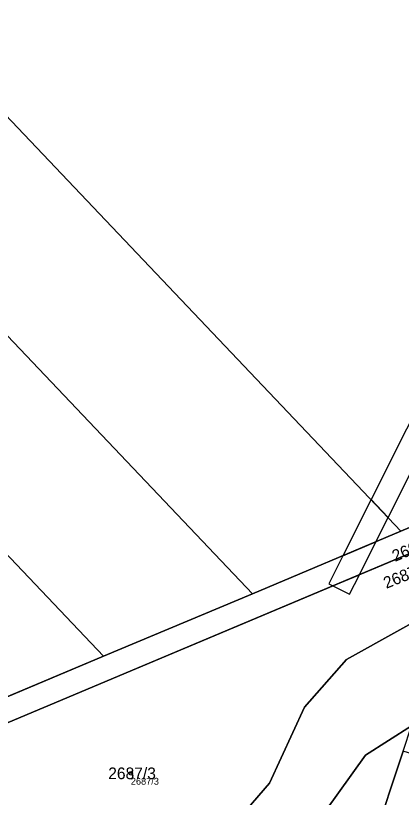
# Model space of a CAD drawing. Extents: x -761891 to -756141, y -1178507 to -1171885.
# Drawn here: x -757416.5 to -757360.2, y -1174953.6 to -1174839.6 of the extents above; entities that cross this region are included whole.
import ezdxf

# ---------------------------------------------------------------- set-up
doc = ezdxf.new("R2010")
doc.units = 0
for name, color, linetype in [('Definiční body', 7, 'Continuous'), ('Hranice parcel', 7, 'Continuous'), ('Parcelní čísla', 7, 'Continuous'), ('Polygon parcely', 7, 'Continuous'), ('Věcná břemena k části', 7, 'Continuous')]:
    doc.layers.add(name, color=color, linetype=linetype)

msp = doc.modelspace()

# ---------------------------------------------------------------- linework, layer by layer
at = {"layer": 'Definiční body'}
msp.add_circle((-757399.69, -1174950.08), 0.25, dxfattribs=at)
at = {"layer": 'Hranice parcel'}
for p, q in [((-757360.3, -1174914.77), (-757381.96, -1174923.88)), ((-757353.04, -1174915.51), (-757442.56, -1174953.17)), ((-757381.96, -1174923.88), (-757403.67, -1174933.01)), ((-757403.67, -1174933.01), (-757434.95, -1174946.17))]:
    msp.add_line(p, q, dxfattribs=at)
for points in [[(-757528.71, -1174737.37), (-757444.6, -1174825.97), (-757360.3, -1174914.77)], [(-757550.49, -1174746.36), (-757466.32, -1174835.02), (-757381.96, -1174923.88)], [(-757572.31, -1174755.37), (-757487.99, -1174844.19), (-757403.67, -1174933.01)], [(-757360.3, -1174914.77), (-757357.21, -1174913.47), (-757353.38, -1174910.54)], [(-757352.71, -1174924.82), (-757368.24, -1174933.49), (-757374.39, -1174940.41), (-757379.49, -1174951.52), (-757388.48, -1174961.92)], [(-757384.31, -1174968.41), (-757377.29, -1174963.9), (-757365.5, -1174947.42), (-757358.75, -1174943.15)], [(-757359.98, -1174946.85), (-757368.81, -1174973.48), (-757370.01, -1174977.75)]]:
    msp.add_lwpolyline(points, dxfattribs=at)
at = {"layer": 'Polygon parcely'}
for points in [[(-757354, -1174901.33), (-757347, -1174879.5), (-757342.83, -1174860.32), (-757342.83, -1174853.73), (-757345.8, -1174844.74), (-757347.56, -1174836.99), (-757347.66, -1174822.74), (-757344.96, -1174816.05), (-757451.29, -1174705.42), (-757528.71, -1174737.37), (-757444.6, -1174825.97), (-757360.3, -1174914.77), (-757357.21, -1174913.47), (-757353.38, -1174910.54)], [(-757466.32, -1174835.02), (-757381.96, -1174923.88), (-757360.3, -1174914.77), (-757444.6, -1174825.97), (-757528.71, -1174737.37), (-757550.49, -1174746.36)], [(-757487.99, -1174844.19), (-757403.67, -1174933.01), (-757381.96, -1174923.88), (-757466.32, -1174835.02), (-757550.49, -1174746.36), (-757572.31, -1174755.37)], [(-757519.36, -1174857.26), (-757434.95, -1174946.17), (-757403.67, -1174933.01), (-757487.99, -1174844.19), (-757572.31, -1174755.37), (-757603.77, -1174768.35)], [(-757353.04, -1174915.51), (-757353.38, -1174910.54), (-757357.21, -1174913.47), (-757360.3, -1174914.77), (-757381.96, -1174923.88), (-757403.67, -1174933.01), (-757434.95, -1174946.17), (-757444.94, -1174950.38), (-757454.37, -1174957.88), (-757471.3, -1174971.36), (-757508.29, -1175000.81), (-757518.5, -1175008.93), (-757521.82, -1175012.38), (-757489.05, -1175046.15), (-757488.29, -1175049.9), (-757482, -1175042.87), (-757498.43, -1175029.75), (-757514.02, -1175013.58), (-757514.02, -1175009.84), (-757442.56, -1174953.17)], [(-757350.44, -1174917.24), (-757353.04, -1174915.51), (-757442.56, -1174953.17), (-757416.89, -1174979.63), (-757401.97, -1174969.54), (-757388.48, -1174961.92), (-757379.49, -1174951.52), (-757374.39, -1174940.41), (-757368.24, -1174933.49), (-757352.71, -1174924.82), (-757351.64, -1174921.26)], [(-757337.85, -1174939.68), (-757325.54, -1174947.76), (-757321.83, -1174950.52), (-757317.28, -1174946.89), (-757314.49, -1174942.63), (-757314.74, -1174938.68), (-757317.93, -1174935.87), (-757329.86, -1174928.82), (-757342.28, -1174922.71), (-757352.71, -1174924.82), (-757368.24, -1174933.49), (-757374.39, -1174940.41), (-757379.49, -1174951.52), (-757388.48, -1174961.92), (-757384.31, -1174968.41), (-757377.29, -1174963.9), (-757365.5, -1174947.42), (-757358.75, -1174943.15), (-757355.03, -1174940.81), (-757342.69, -1174938.45)], [(-757359.98, -1174946.85), (-757358.75, -1174943.15), (-757365.5, -1174947.42), (-757377.29, -1174963.9), (-757384.31, -1174968.41), (-757397.52, -1174975.11), (-757411.66, -1174985.03), (-757386.98, -1175010.46), (-757384.87, -1175004.75), (-757375, -1174995.47), (-757372.02, -1174984.88), (-757370.01, -1174977.75), (-757368.81, -1174973.48)], [(-757331.08, -1174957.87), (-757344.67, -1174953.74), (-757344.07, -1174951.83), (-757359.98, -1174946.85), (-757368.81, -1174973.48), (-757370.01, -1174977.75), (-757359.45, -1174981.14), (-757333.49, -1174958.91)]]:
    msp.add_lwpolyline(points, close=True, dxfattribs=at)
at = {"layer": 'Věcná břemena k části'}
for points in [[(-757349.72, -1174887.99), (-757347.16, -1174879.99), (-757349.21, -1174879.39), (-757364.67, -1174910.16), (-757362.18, -1174912.79)], [(-757362.18, -1174912.79), (-757364.67, -1174910.16), (-757368.78, -1174918.34), (-757363.95, -1174916.31)], [(-757366.37, -1174921.12), (-757363.95, -1174916.31), (-757368.78, -1174918.34), (-757370.83, -1174922.43), (-757370.22, -1174922.74)], [(-757366.37, -1174921.12), (-757370.22, -1174922.74), (-757367.8, -1174923.95)]]:
    msp.add_lwpolyline(points, close=True, dxfattribs=at)

# ---------------------------------------------------------------- texts
at = {"layer": 'Definiční body'}
msp.add_text('2687/3', height=1, dxfattribs=at).set_placement((-757399.69, -1174951.74))
at = {"layer": 'Parcelní čísla'}
for s, rotation, p in [('2693/56', 23, (-757361.16, -1174919.25)), ('2687/16', 22, (-757362.44, -1174923.18))]:
    msp.add_text(s, height=1.7, rotation=rotation, dxfattribs=at).set_placement(p)
msp.add_text('2687/3', height=1.7, dxfattribs=at).set_placement((-757402.99, -1174950.93))

doc.saveas('drawing.dxf')
